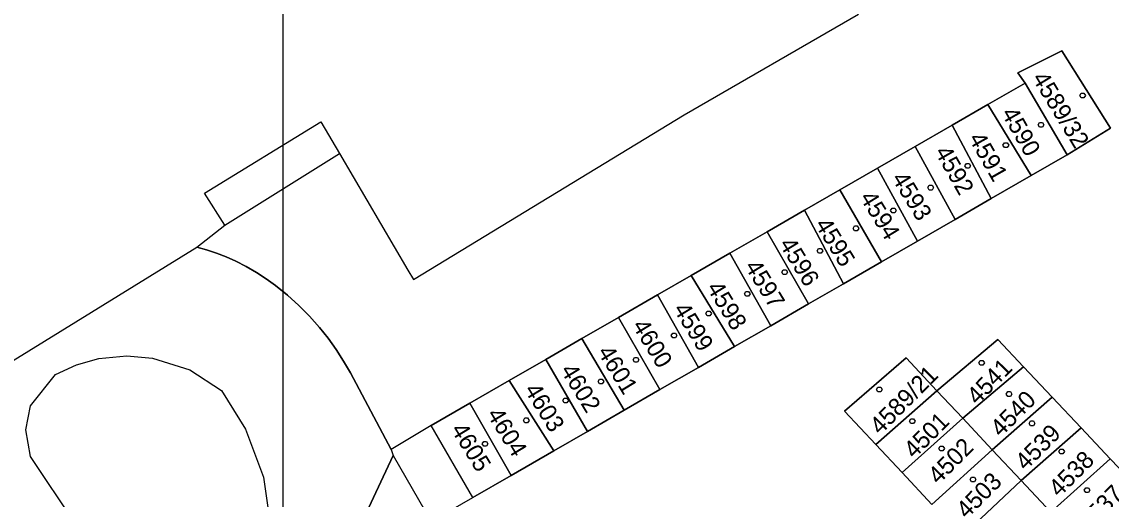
# Model space of a CAD drawing. Extents: x -263587 to -261993, y -1238795 to -1236748.
# Drawn here: x -263008.6 to -262939.6, y -1237528.4 to -1237498.1 of the extents above; entities that cross this region are included whole.
import ezdxf

# ---------------------------------------------------------------- set-up
doc = ezdxf.new("R2010")
doc.units = 0
doc.layers.add('Vrstva 1', color=7, linetype='Continuous')
doc.layers.add('Vrstva 51', color=7, linetype='Continuous')

msp = doc.modelspace()

# ---------------------------------------------------------------- linework, layer by layer
at = {"layer": 'Vrstva 1'}
for p, q in [((-262966.62, -1237504), (-262955.58, -1237497.61)), ((-262945.48, -1237501.33), (-262942.71, -1237499.93)), ((-262942.71, -1237499.93), (-262945.48, -1237501.33)), ((-262942.71, -1237499.93), (-262939.61, -1237504.84)), ((-262939.61, -1237504.84), (-262942.71, -1237499.93)), ((-262945.02, -1237501.98), (-262945.48, -1237501.33)), ((-262945.48, -1237501.33), (-262945.02, -1237501.98)), ((-262947.39, -1237503.34), (-262945.02, -1237501.98)), ((-262945.02, -1237501.98), (-262947.39, -1237503.34)), ((-262945.02, -1237501.98), (-262942.36, -1237506.52)), ((-262942.36, -1237506.52), (-262945.02, -1237501.98)), ((-262949.65, -1237504.65), (-262947.39, -1237503.34)), ((-262947.39, -1237503.34), (-262949.65, -1237504.65)), ((-262947.39, -1237503.34), (-262944.64, -1237507.84)), ((-262944.64, -1237507.84), (-262947.39, -1237503.34)), ((-262997, -1237508.95), (-262989.64, -1237504.43)), ((-262989.64, -1237504.43), (-262988.45, -1237506.45)), ((-262983.76, -1237514.44), (-262966.62, -1237504)), ((-262952, -1237506), (-262949.65, -1237504.65)), ((-262949.65, -1237504.65), (-262952, -1237506)), ((-262947.17, -1237509.3), (-262949.65, -1237504.65)), ((-262949.65, -1237504.65), (-262947.17, -1237509.3)), ((-262939.61, -1237504.84), (-262942.36, -1237506.52)), ((-262942.36, -1237506.52), (-262939.61, -1237504.84)), ((-262995.71, -1237510.99), (-262988.45, -1237506.45)), ((-262988.45, -1237506.45), (-262984.12, -1237513.83)), ((-262954.37, -1237507.37), (-262952, -1237506)), ((-262952, -1237506), (-262954.37, -1237507.37)), ((-262949.45, -1237510.62), (-262952, -1237506)), ((-262952, -1237506), (-262949.45, -1237510.62)), ((-262942.36, -1237506.52), (-262944.64, -1237507.84)), ((-262944.64, -1237507.84), (-262942.36, -1237506.52)), ((-262956.76, -1237508.75), (-262954.37, -1237507.37)), ((-262954.37, -1237507.37), (-262956.76, -1237508.75)), ((-262951.85, -1237512), (-262954.37, -1237507.37)), ((-262954.37, -1237507.37), (-262951.85, -1237512)), ((-262944.64, -1237507.84), (-262947.17, -1237509.3)), ((-262947.17, -1237509.3), (-262944.64, -1237507.84)), ((-262959, -1237510.04), (-262956.76, -1237508.75)), ((-262956.76, -1237508.75), (-262959, -1237510.04)), ((-262954.12, -1237513.31), (-262956.76, -1237508.75)), ((-262956.76, -1237508.75), (-262954.12, -1237513.31)), ((-262995.71, -1237510.99), (-262997, -1237508.95)), ((-262947.17, -1237509.3), (-262949.45, -1237510.62)), ((-262949.45, -1237510.62), (-262947.17, -1237509.3)), ((-262961.37, -1237511.41), (-262959, -1237510.04)), ((-262959, -1237510.04), (-262961.37, -1237511.41)), ((-262956.53, -1237514.7), (-262959, -1237510.04)), ((-262959, -1237510.04), (-262956.53, -1237514.7)), ((-262949.45, -1237510.62), (-262951.85, -1237512)), ((-262951.85, -1237512), (-262949.45, -1237510.62)), ((-262997.5, -1237512.38), (-262995.71, -1237510.99)), ((-262963.73, -1237512.77), (-262961.37, -1237511.41)), ((-262961.37, -1237511.41), (-262963.73, -1237512.77)), ((-262958.74, -1237515.98), (-262961.37, -1237511.41)), ((-262961.37, -1237511.41), (-262958.74, -1237515.98)), ((-262951.85, -1237512), (-262954.12, -1237513.31)), ((-262954.12, -1237513.31), (-262951.85, -1237512)), ((-263017.8, -1237524.9), (-262997.5, -1237512.38)), ((-262996.87, -1237512.56), (-262997.5, -1237512.38)), ((-262997.5, -1237512.38), (-262996.87, -1237512.56)), ((-262996.25, -1237512.77), (-262996.87, -1237512.56)), ((-262996.87, -1237512.56), (-262996.25, -1237512.77)), ((-262995.63, -1237513), (-262996.25, -1237512.77)), ((-262996.25, -1237512.77), (-262995.63, -1237513)), ((-262966.19, -1237514.18), (-262963.73, -1237512.77)), ((-262963.73, -1237512.77), (-262966.19, -1237514.18)), ((-262963.73, -1237512.77), (-262961.14, -1237517.36)), ((-262961.14, -1237517.36), (-262963.73, -1237512.77)), ((-262995.03, -1237513.27), (-262995.63, -1237513)), ((-262995.63, -1237513), (-262995.03, -1237513.27)), ((-262994.37, -1237513.6), (-262995.03, -1237513.27)), ((-262995.03, -1237513.27), (-262994.37, -1237513.6)), ((-262954.12, -1237513.31), (-262956.53, -1237514.7)), ((-262956.53, -1237514.7), (-262954.12, -1237513.31)), ((-262993.72, -1237513.98), (-262994.37, -1237513.6)), ((-262994.37, -1237513.6), (-262993.72, -1237513.98)), ((-262993.1, -1237514.38), (-262993.72, -1237513.98)), ((-262993.72, -1237513.98), (-262993.1, -1237514.38)), ((-262984.12, -1237513.83), (-262983.76, -1237514.44)), ((-262968.31, -1237515.41), (-262966.19, -1237514.18)), ((-262966.19, -1237514.18), (-262968.31, -1237515.41)), ((-262966.19, -1237514.18), (-262963.43, -1237518.68)), ((-262963.43, -1237518.68), (-262966.19, -1237514.18)), ((-262992.5, -1237514.82), (-262993.1, -1237514.38)), ((-262993.1, -1237514.38), (-262992.5, -1237514.82)), ((-262991.75, -1237515.42), (-262992.5, -1237514.82)), ((-262992.5, -1237514.82), (-262991.75, -1237515.42)), ((-262956.53, -1237514.7), (-262958.74, -1237515.98)), ((-262958.74, -1237515.98), (-262956.53, -1237514.7)), ((-262991.03, -1237516.07), (-262991.75, -1237515.42)), ((-262991.75, -1237515.42), (-262991.03, -1237516.07)), ((-262970.79, -1237516.84), (-262968.31, -1237515.41)), ((-262968.31, -1237515.41), (-262970.79, -1237516.84)), ((-262965.72, -1237520.01), (-262968.31, -1237515.41)), ((-262968.31, -1237515.41), (-262965.72, -1237520.01)), ((-262990.35, -1237516.75), (-262991.03, -1237516.07)), ((-262991.03, -1237516.07), (-262990.35, -1237516.75)), ((-262958.74, -1237515.98), (-262961.14, -1237517.36)), ((-262961.14, -1237517.36), (-262958.74, -1237515.98)), ((-262989.72, -1237517.48), (-262990.35, -1237516.75)), ((-262990.35, -1237516.75), (-262989.72, -1237517.48)), ((-262973.11, -1237518.18), (-262970.79, -1237516.84)), ((-262970.79, -1237516.84), (-262973.11, -1237518.18)), ((-262968.16, -1237521.41), (-262970.79, -1237516.84)), ((-262970.79, -1237516.84), (-262968.16, -1237521.41)), ((-262989.17, -1237518.16), (-262989.72, -1237517.48)), ((-262989.72, -1237517.48), (-262989.17, -1237518.16)), ((-262961.14, -1237517.36), (-262963.43, -1237518.68)), ((-262963.43, -1237518.68), (-262961.14, -1237517.36)), ((-262988.67, -1237518.86), (-262989.17, -1237518.16)), ((-262989.17, -1237518.16), (-262988.67, -1237518.86)), ((-262975.39, -1237519.5), (-262973.11, -1237518.18)), ((-262973.11, -1237518.18), (-262975.39, -1237519.5)), ((-262970.42, -1237522.72), (-262973.11, -1237518.18)), ((-262973.11, -1237518.18), (-262970.42, -1237522.72)), ((-262950.61, -1237521.48), (-262946.76, -1237518.24)), ((-262946.76, -1237518.24), (-262950.61, -1237521.48)), ((-262946.76, -1237518.24), (-262945.13, -1237519.96)), ((-262945.13, -1237519.96), (-262946.76, -1237518.24)), ((-262988.2, -1237519.6), (-262988.67, -1237518.86)), ((-262988.67, -1237518.86), (-262988.2, -1237519.6)), ((-262963.43, -1237518.68), (-262965.72, -1237520.01)), ((-262965.72, -1237520.01), (-262963.43, -1237518.68)), ((-263005.12, -1237519.84), (-263003.69, -1237519.44)), ((-263003.69, -1237519.44), (-263001.92, -1237519.27)), ((-263001.92, -1237519.27), (-263000.3, -1237519.41)), ((-263000.3, -1237519.41), (-262997.94, -1237520.16)), ((-262987.76, -1237520.35), (-262988.2, -1237519.6)), ((-262988.2, -1237519.6), (-262987.76, -1237520.35)), ((-262977.71, -1237520.83), (-262975.39, -1237519.5)), ((-262975.39, -1237519.5), (-262977.71, -1237520.83)), ((-262972.75, -1237524.06), (-262975.39, -1237519.5)), ((-262975.39, -1237519.5), (-262972.75, -1237524.06)), ((-262956.46, -1237522.78), (-262952.56, -1237519.39)), ((-262952.56, -1237519.39), (-262956.46, -1237522.78)), ((-262952.56, -1237519.39), (-262950.61, -1237521.48)), ((-262950.61, -1237521.48), (-262952.56, -1237519.39)), ((-263008.03, -1237522.44), (-263006.45, -1237520.45)), ((-263006.45, -1237520.45), (-263005.12, -1237519.84)), ((-262997.94, -1237520.16), (-262995.93, -1237521.46)), ((-262985.18, -1237525.21), (-262987.76, -1237520.35)), ((-262987.76, -1237520.35), (-262985.18, -1237525.21)), ((-262965.72, -1237520.01), (-262968.16, -1237521.41)), ((-262968.16, -1237521.41), (-262965.72, -1237520.01)), ((-262948.97, -1237523.23), (-262945.13, -1237519.96)), ((-262945.13, -1237519.96), (-262948.97, -1237523.23)), ((-262945.13, -1237519.96), (-262943.31, -1237521.89)), ((-262943.31, -1237521.89), (-262945.13, -1237519.96)), ((-262980.21, -1237522.27), (-262977.71, -1237520.83)), ((-262977.71, -1237520.83), (-262980.21, -1237522.27)), ((-262974.88, -1237525.29), (-262977.71, -1237520.83)), ((-262977.71, -1237520.83), (-262974.88, -1237525.29)), ((-262995.93, -1237521.46), (-262994.4, -1237523.92)), ((-262968.16, -1237521.41), (-262970.42, -1237522.72)), ((-262970.42, -1237522.72), (-262968.16, -1237521.41)), ((-262954.49, -1237524.89), (-262950.61, -1237521.48)), ((-262950.61, -1237521.48), (-262954.49, -1237524.89)), ((-262948.97, -1237523.23), (-262950.61, -1237521.48)), ((-262950.61, -1237521.48), (-262948.97, -1237523.23)), ((-263008.33, -1237523.96), (-263008.03, -1237522.44)), ((-262982.66, -1237523.69), (-262980.21, -1237522.27)), ((-262980.21, -1237522.27), (-262982.66, -1237523.69)), ((-262977.59, -1237526.85), (-262980.21, -1237522.27)), ((-262980.21, -1237522.27), (-262977.59, -1237526.85)), ((-262947.12, -1237525.22), (-262943.31, -1237521.89)), ((-262943.31, -1237521.89), (-262947.12, -1237525.22)), ((-262943.31, -1237521.89), (-262941.47, -1237523.84)), ((-262941.47, -1237523.84), (-262943.31, -1237521.89)), ((-262970.42, -1237522.72), (-262972.75, -1237524.06)), ((-262972.75, -1237524.06), (-262970.42, -1237522.72)), ((-262954.49, -1237524.89), (-262956.46, -1237522.78)), ((-262956.46, -1237522.78), (-262954.49, -1237524.89)), ((-262952.82, -1237526.67), (-262948.97, -1237523.23)), ((-262948.97, -1237523.23), (-262952.82, -1237526.67)), ((-262947.12, -1237525.22), (-262948.97, -1237523.23)), ((-262948.97, -1237523.23), (-262947.12, -1237525.22)), ((-262994.4, -1237523.92), (-262993.28, -1237526.97)), ((-262982.66, -1237523.69), (-262985.18, -1237525.21)), ((-262980, -1237528.24), (-262982.66, -1237523.69)), ((-262945.28, -1237527.18), (-262941.47, -1237523.84)), ((-262941.47, -1237523.84), (-262945.28, -1237527.18)), ((-262941.47, -1237523.84), (-262939.64, -1237525.79)), ((-262939.64, -1237525.79), (-262941.47, -1237523.84)), ((-263008.03, -1237525.66), (-263008.33, -1237523.96)), ((-262972.75, -1237524.06), (-262974.88, -1237525.29)), ((-262974.88, -1237525.29), (-262972.75, -1237524.06)), ((-262985.18, -1237525.21), (-262985.05, -1237525.58)), ((-262974.88, -1237525.29), (-262977.59, -1237526.85)), ((-262977.59, -1237526.85), (-262974.88, -1237525.29)), ((-262952.82, -1237526.67), (-262954.49, -1237524.89)), ((-262954.49, -1237524.89), (-262952.82, -1237526.67)), ((-262950.93, -1237528.7), (-262947.12, -1237525.22)), ((-262947.12, -1237525.22), (-262950.93, -1237528.7)), ((-262945.28, -1237527.18), (-262947.12, -1237525.22)), ((-262947.12, -1237525.22), (-262945.28, -1237527.18)), ((-262995.09, -1237544.88), (-263008.03, -1237525.66)), ((-262988.09, -1237532.08), (-262985.05, -1237525.58)), ((-262985.05, -1237525.58), (-262988.09, -1237532.08)), ((-262985.05, -1237525.58), (-262982.64, -1237529.77)), ((-262943.4, -1237529.19), (-262939.64, -1237525.79)), ((-262939.64, -1237525.79), (-262943.4, -1237529.19)), ((-262939.64, -1237525.79), (-262937.77, -1237527.76)), ((-262937.77, -1237527.76), (-262939.64, -1237525.79)), ((-262950.93, -1237528.7), (-262952.82, -1237526.67)), ((-262952.82, -1237526.67), (-262950.93, -1237528.7)), ((-262993.28, -1237526.97), (-262992.81, -1237530.11)), ((-262977.59, -1237526.85), (-262980, -1237528.24)), ((-262980, -1237528.24), (-262977.59, -1237526.85)), ((-262949.05, -1237530.72), (-262945.28, -1237527.18)), ((-262945.28, -1237527.18), (-262949.05, -1237530.72)), ((-262943.4, -1237529.19), (-262945.28, -1237527.18)), ((-262945.28, -1237527.18), (-262943.4, -1237529.19)), ((-262982.64, -1237529.77), (-262980, -1237528.24))]:
    msp.add_line(p, q, dxfattribs=at)
for points in [[(-262941.3, -1237502.62), (-262941.21, -1237502.77), (-262941.3, -1237502.92), (-262941.48, -1237502.92), (-262941.57, -1237502.77), (-262941.48, -1237502.62)], [(-262943.93, -1237504.47), (-262943.84, -1237504.62), (-262943.93, -1237504.77), (-262944.11, -1237504.77), (-262944.2, -1237504.62), (-262944.11, -1237504.47)], [(-262946.16, -1237505.77), (-262946.07, -1237505.92), (-262946.16, -1237506.07), (-262946.34, -1237506.07), (-262946.43, -1237505.92), (-262946.34, -1237505.77)], [(-262948.57, -1237507.08), (-262948.48, -1237507.23), (-262948.57, -1237507.38), (-262948.75, -1237507.38), (-262948.84, -1237507.23), (-262948.75, -1237507.08)], [(-262950.92, -1237508.46), (-262950.83, -1237508.61), (-262950.92, -1237508.76), (-262951.1, -1237508.76), (-262951.19, -1237508.61), (-262951.1, -1237508.46)], [(-262953.28, -1237509.91), (-262953.19, -1237510.06), (-262953.28, -1237510.21), (-262953.46, -1237510.21), (-262953.55, -1237510.06), (-262953.46, -1237509.91)], [(-262955.66, -1237511.04), (-262955.57, -1237511.19), (-262955.66, -1237511.34), (-262955.84, -1237511.34), (-262955.93, -1237511.19), (-262955.84, -1237511.04)], [(-262957.94, -1237512.46), (-262957.85, -1237512.61), (-262957.94, -1237512.76), (-262958.12, -1237512.76), (-262958.21, -1237512.61), (-262958.12, -1237512.46)], [(-262960.17, -1237513.81), (-262960.08, -1237513.96), (-262960.17, -1237514.11), (-262960.35, -1237514.11), (-262960.44, -1237513.96), (-262960.35, -1237513.81)], [(-262962.54, -1237515.19), (-262962.45, -1237515.34), (-262962.54, -1237515.49), (-262962.72, -1237515.49), (-262962.81, -1237515.34), (-262962.72, -1237515.19)], [(-262964.99, -1237516.44), (-262964.9, -1237516.59), (-262964.99, -1237516.74), (-262965.17, -1237516.74), (-262965.26, -1237516.59), (-262965.17, -1237516.44)], [(-262967.17, -1237517.83), (-262967.08, -1237517.98), (-262967.17, -1237518.13), (-262967.35, -1237518.13), (-262967.44, -1237517.98), (-262967.35, -1237517.83)], [(-262969.59, -1237519.37), (-262969.5, -1237519.52), (-262969.59, -1237519.67), (-262969.77, -1237519.67), (-262969.86, -1237519.52), (-262969.77, -1237519.37)], [(-262947.7, -1237519.56), (-262947.61, -1237519.71), (-262947.7, -1237519.86), (-262947.88, -1237519.86), (-262947.97, -1237519.71), (-262947.88, -1237519.56)], [(-262971.81, -1237520.75), (-262971.72, -1237520.9), (-262971.81, -1237521.05), (-262971.99, -1237521.05), (-262972.08, -1237520.9), (-262971.99, -1237520.75)], [(-262954.17, -1237521.26), (-262954.08, -1237521.41), (-262954.17, -1237521.56), (-262954.35, -1237521.56), (-262954.44, -1237521.41), (-262954.35, -1237521.26)], [(-262945.95, -1237521.54), (-262945.86, -1237521.69), (-262945.95, -1237521.84), (-262946.13, -1237521.84), (-262946.22, -1237521.69), (-262946.13, -1237521.54)], [(-262974.05, -1237521.96), (-262973.96, -1237522.11), (-262974.05, -1237522.26), (-262974.23, -1237522.26), (-262974.32, -1237522.11), (-262974.23, -1237521.96)], [(-262976.54, -1237523.21), (-262976.45, -1237523.36), (-262976.54, -1237523.51), (-262976.72, -1237523.51), (-262976.81, -1237523.36), (-262976.72, -1237523.21)], [(-262952.09, -1237523.26), (-262952, -1237523.41), (-262952.09, -1237523.56), (-262952.27, -1237523.56), (-262952.36, -1237523.41), (-262952.27, -1237523.26)], [(-262944.5, -1237523.4), (-262944.41, -1237523.55), (-262944.5, -1237523.7), (-262944.68, -1237523.7), (-262944.77, -1237523.55), (-262944.68, -1237523.4)], [(-262979.14, -1237524.7), (-262979.05, -1237524.85), (-262979.14, -1237525), (-262979.32, -1237525), (-262979.41, -1237524.85), (-262979.32, -1237524.7)], [(-262950.23, -1237525), (-262950.14, -1237525.15), (-262950.23, -1237525.3), (-262950.41, -1237525.3), (-262950.5, -1237525.15), (-262950.41, -1237525)], [(-262942.63, -1237525.19), (-262942.54, -1237525.34), (-262942.63, -1237525.49), (-262942.81, -1237525.49), (-262942.9, -1237525.34), (-262942.81, -1237525.19)], [(-262948.24, -1237526.96), (-262948.15, -1237527.11), (-262948.24, -1237527.26), (-262948.42, -1237527.26), (-262948.51, -1237527.11), (-262948.42, -1237526.96)], [(-262941.01, -1237527.64), (-262940.92, -1237527.79), (-262941.01, -1237527.94), (-262941.19, -1237527.94), (-262941.28, -1237527.79), (-262941.19, -1237527.64)]]:
    msp.add_lwpolyline(points, close=True, dxfattribs=at)
at = {"layer": 'Vrstva 51'}
msp.add_lwpolyline([(-262992.03, -1237088.09), (-262695.03, -1237088.09), (-262695.03, -1238768.09), (-262992.03, -1238768.09)], close=True, dxfattribs=at)

# ---------------------------------------------------------------- texts
at = {"layer": 'Vrstva 1'}
for s, rotation, p in [('4589/32', 301.3758, (-262944.621, -1237501.673)), ('4590', 299.54234, (-262946.567, -1237503.887)), ('4591', 299.54234, (-262948.639, -1237505.482)), ('4592', 299.54234, (-262950.783, -1237506.339)), ('4593', 301.3758, (-262953.515, -1237508.018)), ('4594', 301.3758, (-262955.535, -1237509.238)), ('4595', 301.3758, (-262958.375, -1237510.938)), ('4596', 301.3758, (-262960.641, -1237512.182)), ('4597', 301.3758, (-262962.825, -1237513.598)), ('4598', 301.3758, (-262965.235, -1237514.958)), ('4599', 301.3758, (-262967.347, -1237516.305)), ('4600', 301.3758, (-262969.948, -1237517.355)), ('4601', 301.3758, (-262972.145, -1237519.026)), ('4541', 45.09178, (-262948.065, -1237522.434)), ('4602', 301.3758, (-262974.493, -1237520.186)), ('4589/21', 45.09178, (-262954.207, -1237524.33)), ('4603', 301.3758, (-262976.783, -1237521.416)), ('4540', 45.09178, (-262946.57, -1237524.47)), ('4604', 301.3758, (-262979.153, -1237522.976)), ('4501', 45.09178, (-262952.058, -1237525.838)), ('4605', 301.3758, (-262981.433, -1237523.936)), ('4539', 45.09178, (-262945, -1237526.599)), ('4502', 45.09178, (-262950.52, -1237527.47)), ('4538', 45.09178, (-262942.877, -1237528.286)), ('4503', 45.09178, (-262948.73, -1237529.65)), ('4537', 45.09178, (-262941.037, -1237530.446))]:
    msp.add_text(s, height=1.1, rotation=rotation, dxfattribs=at).set_placement(p)

doc.saveas('drawing.dxf')
